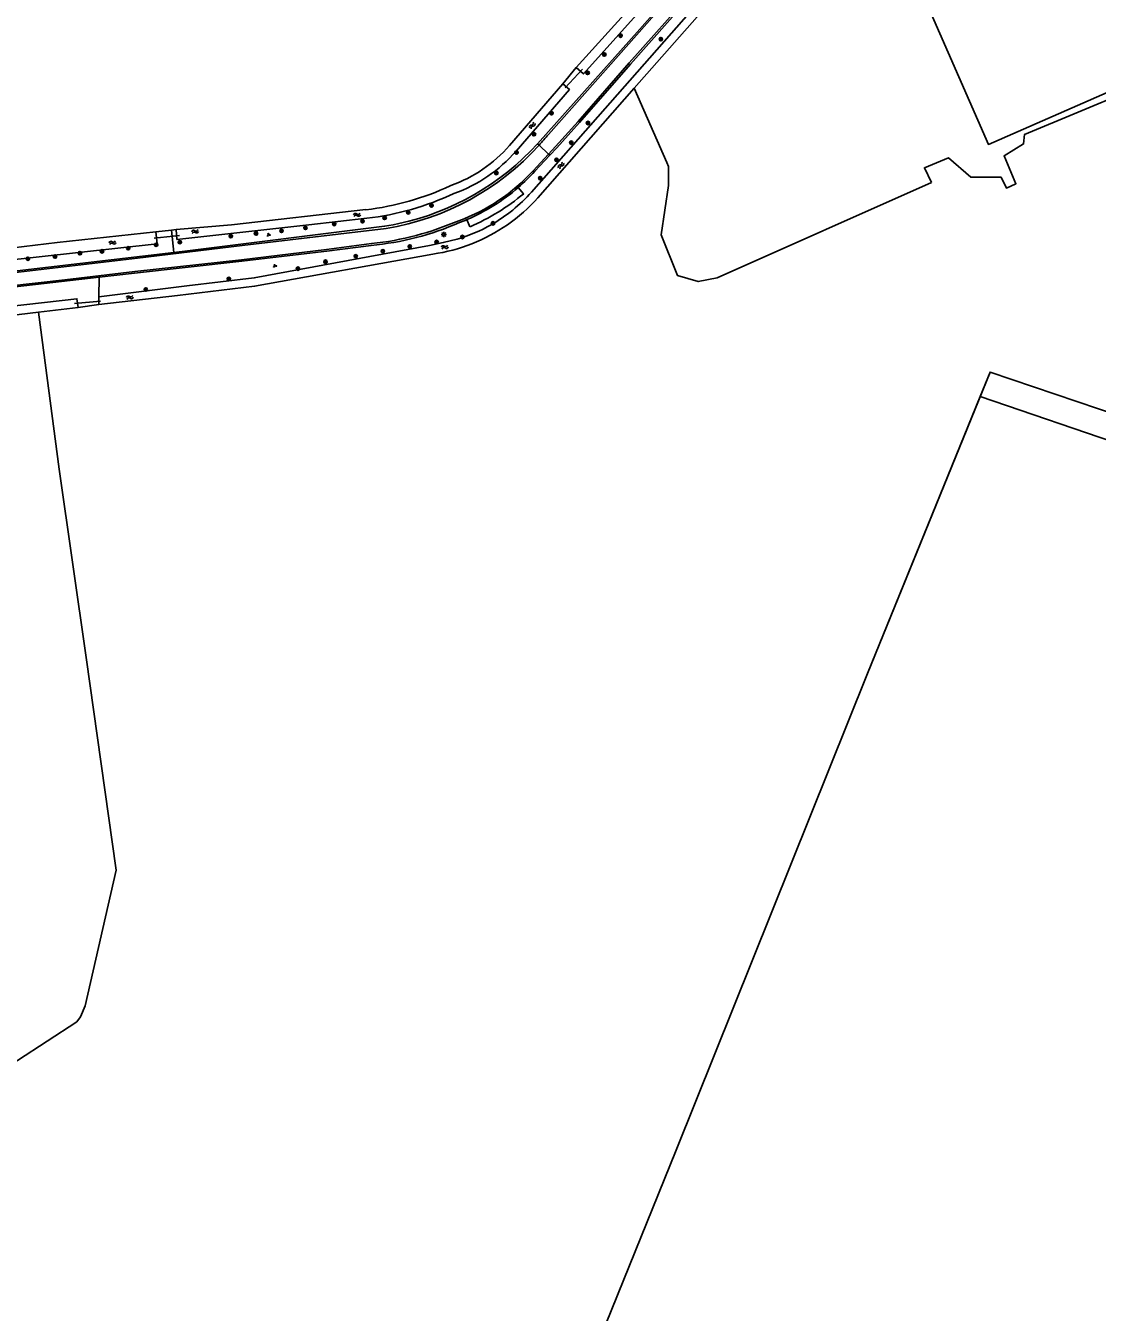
# Model space of a CAD drawing. Extents: x 136000 to 141000, y 400494 to 402006.
# Drawn here: x 139138.5 to 139387.4, y 401247.3 to 401546.2 of the extents above; entities that cross this region are included whole.
import ezdxf

# ---------------------------------------------------------------- set-up
doc = ezdxf.new("R2010")
doc.units = 0
for name, color, linetype in [('gg-afsc-draadraster', 7, 'Continuous'), ('gg-afsc-erfafscheiding', 7, 'Continuous'), ('gg-afsc-lijn draadraster', 7, 'Continuous'), ('gg-bbg-bijgebouw', 7, 'Continuous'), ('gg-knt-bronhoudergrens', 7, 'Continuous'), ('gg-knt-verharding', 7, 'Continuous'), ('gg-kntw-bovenkant insteek waterloop', 7, 'Continuous'), ('gg-kwrk-duiker nz buis', 7, 'Continuous'), ('gt-grn-groengrens', 7, 'Continuous'), ('gt-grn-weggrens', 7, 'Continuous'), ('gt-symb-boom', 7, 'Continuous'), ('gt-symb-groenvak', 7, 'Continuous'), ('gt-symb-lichtmast', 7, 'Continuous'), ('gt-symb-watersymbool', 7, 'Continuous')]:
    doc.layers.add(name, color=color, linetype=linetype)

# ---------------------------------------------------------------- blocks, each defined once
blk = doc.blocks.new('gt0-BOOM')
at = {"layer": 'gt-symb-boom'}
for radius in [0.4, 0.2]:
    blk.add_circle((0, 0), radius, dxfattribs=at)
blk = doc.blocks.new('gt0-WA')
at = {"layer": 'gt-symb-watersymbool'}
for centre, start, end in [((-0.32, 0.02), 28.0725, 151.9275), ((0.43, 0.42), 208.0725, 331.9275), ((-0.32, -0.43), 28.0725, 151.9275), ((0.43, -0.03), 208.0725, 331.9275)]:
    blk.add_arc(centre, 0.425, start, end, dxfattribs=at)
blk = doc.blocks.new('gt0-LMAST')
at = {"layer": 'gt-symb-lichtmast'}
for p, q in [((-0.18, 0.17), (-0.45, 0.44)), ((-0.01, 0.25), (-0.01, 0.62)), ((0.17, 0.17), (0.44, 0.44)), ((-0.26, 0), (-0.63, 0)), ((-0.18, -0.18), (-0.45, -0.45)), ((-0.01, -0.25), (-0.01, -0.63)), ((0.44, -0.45), (0.17, -0.18)), ((0.24, 0), (0.62, 0))]:
    blk.add_line(p, q, dxfattribs=at)
blk.add_circle((-0.01, 0), 0.25, dxfattribs=at)
blk = doc.blocks.new('gt0-GRVAK')
at = {"layer": 'gt-symb-groenvak'}
for p, q in [((-0.11, 0.19), (-0.23, 0.24)), ((-0.18, 0.15), (0.09, 0.15)), ((-0.09, 0.21), (-0.16, 0.32)), ((-0.05, 0.21), (-0.05, 0.39)), ((0, 0.21), (0.06, 0.32)), ((0.02, 0.19), (0.13, 0.24)), ((0.26, -0.05), (0.2, 0.06)), ((0.3, -0.05), (0.3, 0.13)), ((0.35, -0.05), (0.41, 0.06)), ((-0.24, -0.23), (-0.36, -0.18)), ((-0.32, -0.26), (-0.05, -0.26)), ((-0.23, -0.21), (-0.29, -0.09)), ((-0.18, -0.2), (-0.18, -0.02)), ((-0.14, -0.21), (-0.07, -0.09)), ((-0.12, -0.23), (0, -0.18)), ((0.24, -0.07), (0.12, -0.02)), ((0.17, -0.11), (0.44, -0.11)), ((0.37, -0.07), (0.49, -0.02))]:
    blk.add_line(p, q, dxfattribs=at)

msp = doc.modelspace()

# ---------------------------------------------------------------- linework, layer by layer
at = {"layer": 'gg-afsc-draadraster'}
for points in [[(139077.11, 401266.84), (139103.89, 401284.39), (139136.53, 401305.75), (139150.31, 401314.76), (139151.16, 401315.91), (139152.25, 401318.5), (139159.51, 401349.99), (139152.48, 401399.42), (139146.26, 401443.21), (139141.41, 401479.66)], [(139360.2, 401460.08), (139362.5, 401465.76), (139417.93, 401446.98), (139445.8, 401437.13)], [(139213.28, 401114.49), (139243.54, 401166.21), (139270.65, 401212.36), (139262.33, 401217.55), (139289.62, 401284.91), (139334.06, 401395.73), (139360.2, 401460.08)]]:
    msp.add_lwpolyline(points, dxfattribs=at)
at = {"layer": 'gg-afsc-erfafscheiding'}
for p, q in [((139263.25, 401532.76), (139266.38, 401536.5)), ((139168.69, 401498.36), (139172.36, 401498.77)), ((139172.36, 401498.77), (139173.45, 401498.9)), ((139155.42, 401481.43), (139150.62, 401480.75))]:
    msp.add_line(p, q, dxfattribs=at)
at = {"layer": 'gg-afsc-lijn draadraster'}
for points in [[(139077.11, 401266.84), (139103.89, 401284.39), (139136.53, 401305.75), (139150.31, 401314.76), (139151.16, 401315.91), (139152.25, 401318.5), (139159.51, 401349.99), (139152.48, 401399.42), (139146.26, 401443.21), (139141.41, 401479.66)], [(139213.28, 401114.49), (139243.54, 401166.21), (139270.65, 401212.36), (139262.33, 401217.55), (139289.62, 401284.91), (139334.06, 401395.73), (139362.5, 401465.76), (139417.93, 401446.98), (139445.8, 401437.13)]]:
    msp.add_lwpolyline(points, dxfattribs=at)
at = {"layer": 'gg-bbg-bijgebouw'}
msp.add_lwpolyline([(139348.38, 401550.07), (139362.14, 401518.68), (139403.52, 401536.76), (139389.76, 401568.15), (139348.38, 401550.07)], dxfattribs=at)
at = {"layer": 'gg-knt-bronhoudergrens'}
msp.add_line((139455.73, 401427.5), (139360.2, 401460.08), dxfattribs=at)
for points in [[(139408.73, 401531.94), (139407.02, 401536.16), (139370.5, 401520.96), (139370.3, 401518.79), (139365.76, 401516.02), (139368.52, 401509.51), (139366.33, 401508.5), (139365.06, 401511.09), (139358.06, 401511.09), (139352.86, 401515.58), (139347.28, 401513.24), (139348.91, 401509.79)], [(139279.84, 401531.73), (139287.4, 401514.44), (139287.8, 401513.52), (139287.8, 401509.12), (139286.07, 401497.65)], [(139286.07, 401497.65), (139289.93, 401488.17), (139292.33, 401487.47), (139294.73, 401486.77), (139299.14, 401487.65), (139348.91, 401509.79)]]:
    msp.add_lwpolyline(points, dxfattribs=at)
at = {"layer": 'gg-knt-verharding'}
for p, q in [((139259.94, 401516.41), (139256.33, 401512.54)), ((139260.23, 401516.13), (139256.77, 401512.41)), ((139225.17, 401500.25), (139223.81, 401500))]:
    msp.add_line(p, q, dxfattribs=at)
for points in [[(139259.9, 401520.98), (139276.17, 401539.3), (139294.66, 401560.3), (139305.96, 401573.1), (139339.36, 401610.73), (139355.9, 401629.08), (139366.86, 401641.3), (139371.21, 401646.36)], [(139346.55, 401613.31), (139346.23, 401613.6), (139341.58, 401608.42), (139318.74, 401582.7), (139307.91, 401570.56), (139278.7, 401537.61), (139266.84, 401524), (139261.58, 401518.16), (139259.94, 401516.41)], [(139336.62, 401608.25), (139281.15, 401545.48), (139257.38, 401518.82)], [(139301.54, 401562.81), (139278.98, 401537.34), (139267.13, 401523.77), (139261.85, 401517.88), (139260.23, 401516.13)], [(139222.23, 401499.14), (139188.76, 401495.17), (139164.43, 401492.24), (139131.43, 401488.35), (139108.59, 401485.6), (139089.05, 401483.03), (139056.71, 401478.61), (139031.77, 401474.98), (138981.09, 401467.52), (138910.77, 401457.2), (138872.12, 401451.61)], [(139223.81, 401500), (139221.85, 401499.63), (139176.04, 401493.9), (139172.89, 401493.53)], [(139218.84, 401495.61), (139208.33, 401494.22), (139188.57, 401491.87), (139163.82, 401489.14), (139147.52, 401487.22), (139133.73, 401485.65), (139126.54, 401484.75), (139090.23, 401480.12), (139062.99, 401476.43), (139034.62, 401472.33), (139034.66, 401471.99)], [(139155.56, 401487.8), (139163.73, 401488.74), (139188.7, 401491.5), (139208.43, 401493.85), (139218.7, 401495.2)], [(139172.89, 401493.53), (139105.94, 401485.74), (139083.94, 401482.89), (139027.1, 401474.76)], [(139034.66, 401471.99), (139063.05, 401476.04), (139090.52, 401479.81), (139126.15, 401484.34), (139134.02, 401485.31), (139155.56, 401487.8)]]:
    msp.add_lwpolyline(points, dxfattribs=at)
for centre, radius, start, end in [((139212.13, 401559.96), 61.66, 279.4289, 317.7142), ((139212.34, 401559.71), 60.83, 282.1741, 317.7603), ((139212.06, 401560.01), 61.74, 317.718, 320.782), ((139224.34, 401541.5), 43.15, 289.9468, 317.8428), ((139222.47, 401543.94), 46.59, 310.7845, 317.4097), ((139222.63, 401543.78), 46.37, 293.2891, 310.757), ((139212.84, 401560.49), 65.55, 275.1335, 293.7603), ((139211.51, 401564.48), 69.26, 276.0755, 293.4454), ((139222.81, 401543.33), 45.88, 290.9938, 293.3092)]:
    msp.add_arc(centre, radius, start, end, dxfattribs=at)
at = {"layer": 'gg-kntw-bovenkant insteek waterloop'}
for p, q in [((139266.38, 401536.5), (139332.16, 401609.7)), ((139303.67, 401561.8), (139255.97, 401507.6)), ((139305.15, 401560.5), (139279.84, 401531.73)), ((139250.87, 401518.42), (139263.25, 401532.76)), ((139279.84, 401531.73), (139257.47, 401506.28)), ((139237.09, 401509.06), (139237.27, 401509.13)), ((139186.25, 401500), (139217.52, 401503.5)), ((139204.23, 401500), (139217.75, 401501.51)), ((139173.45, 401498.9), (139186.25, 401500)), ((139155.47, 401483.24), (139155.42, 401481.43)), ((139141.41, 401479.66), (139122.73, 401477.44)), ((139150.62, 401480.75), (139141.41, 401479.66))]:
    msp.add_line(p, q, dxfattribs=at)
for points in [[(139338.26, 401616.48), (139339.83, 401615.09), (139268.02, 401535.05), (139266.38, 401536.5)], [(139252.38, 401517.11), (139264.78, 401531.42), (139263.25, 401532.76)], [(139168.69, 401498.36), (139145.81, 401495.86), (139097.16, 401489.98), (139065.47, 401485.32)], [(139123.24, 401490.54), (139169, 401495.55), (139168.69, 401498.36)], [(139173.45, 401498.9), (139173.59, 401496.57), (139204.23, 401500)], [(139238.72, 401496.66), (139235.49, 401495.86), (139232.24, 401495.18), (139191.56, 401487.62), (139175.9, 401485.76), (139155.47, 401483.24)], [(139155.42, 401481.43), (139173.73, 401483.57), (139191.65, 401485.71), (139233.06, 401493.18)], [(139150.62, 401480.75), (139150.36, 401482.78), (139122.26, 401479.57), (139122.73, 401477.44)]]:
    msp.add_lwpolyline(points, dxfattribs=at)
for centre, radius, start, end in [((139226.42, 401539.61), 32.35, 289.5899, 319.0831), ((139226.42, 401539.62), 34.36, 289.5952, 319.079), ((139210.62, 401565.01), 61.9, 276.3996, 295.3101), ((139210.62, 401565.03), 63.91, 276.4019, 295.309), ((139228.46, 401531.88), 36.69, 299.6593, 318.5676), ((139228.45, 401531.89), 38.7, 304.5081, 318.5661), ((139227.35, 401533.08), 40.31, 278.146, 304.8452), ((139228.47, 401531.88), 36.68, 286.2332, 299.6514)]:
    msp.add_arc(centre, radius, start, end, dxfattribs=at)
at = {"layer": 'gg-kwrk-duiker nz buis'}
for p, q in [((139263.8, 401531.78), (139267.79, 401536.17)), ((139168.28, 401496.89), (139174.22, 401497.52)), ((139155.81, 401482.25), (139149.81, 401481.67))]:
    msp.add_line(p, q, dxfattribs=at)
at = {"layer": 'gt-grn-groengrens'}
for p, q in [((139254.15, 401507.21), (139252.9, 401508.66)), ((139241.68, 401499.52), (139240.96, 401501.19)), ((139172.36, 401498.77), (139172.89, 401493.53)), ((139155.56, 401487.8), (139155.47, 401483.24))]:
    msp.add_line(p, q, dxfattribs=at)
msp.add_arc((139220.88, 401547.18), 52.01, 293.5845, 309.777, dxfattribs=at)
at = {"layer": 'gt-grn-weggrens'}
for p, q in [((139257.74, 401518.48), (139257.38, 401518.82)), ((139259.94, 401516.41), (139257.74, 401518.48)), ((139260.23, 401516.13), (139259.94, 401516.41))]:
    msp.add_line(p, q, dxfattribs=at)

# ---------------------------------------------------------------- block references
at = {"layer": 'gt-symb-boom'}
for p in [(139276.67, 401543.94), (139286.04, 401543.13), (139272.89, 401539.55), (139269.02, 401535.29), (139260.64, 401525.9), (139256.55, 401521.02), (139269.11, 401523.64), (139265.21, 401519.08), (139252.49, 401516.77), (139261.79, 401515.07), (139247.8, 401512.01), (139258.01, 401510.81), (139232.73, 401504.45), (139210.15, 401500.17), (139216.73, 401500.83), (139221.86, 401501.59), (139227.34, 401502.86), (139247.04, 401500.32), (139186.11, 401497.32), (139191.98, 401497.95), (139197.91, 401498.58), (139203.45, 401499.26), (139239.93, 401497.15), (139162.28, 401494.53), (139168.78, 401495.35), (139174.27, 401495.96), (139227.69, 401494.94), (139233.93, 401495.98), (139138.97, 401492.09), (139145.27, 401492.61), (139151.07, 401493.39), (139156.18, 401493.81), (139208.11, 401491.41), (139215.15, 401492.67), (139221.44, 401493.86), (139201.7, 401489.79), (139185.66, 401487.4), (139166.35, 401484.94)]:
    msp.add_blockref('gt0-BOOM', p, dxfattribs=at)
at = {"layer": 'gt-symb-groenvak'}
for p in [(139194.86, 401497.68), (139196.34, 401490.44)]:
    msp.add_blockref('gt0-GRVAK', p, dxfattribs=at)
at = {"layer": 'gt-symb-lichtmast'}
msp.add_blockref('gt0-LMAST', (139235.62, 401497.72), dxfattribs=at)
at = {"layer": 'gt-symb-watersymbool'}
for p, rotation in [((139256.12, 401523), 56.96171538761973), ((139262.8, 401513.73), 58.94783928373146), ((139215.48, 401502.3), -165.04643524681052), ((139177.75, 401498.39), 19.033079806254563), ((139158.58, 401495.82), 19.033079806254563), ((139235.78, 401494.8), 19.033079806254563), ((139162.63, 401483.1), 19.033079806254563)]:
    msp.add_blockref('gt0-WA', p, dxfattribs=dict(at, rotation=rotation))

doc.saveas('drawing.dxf')
